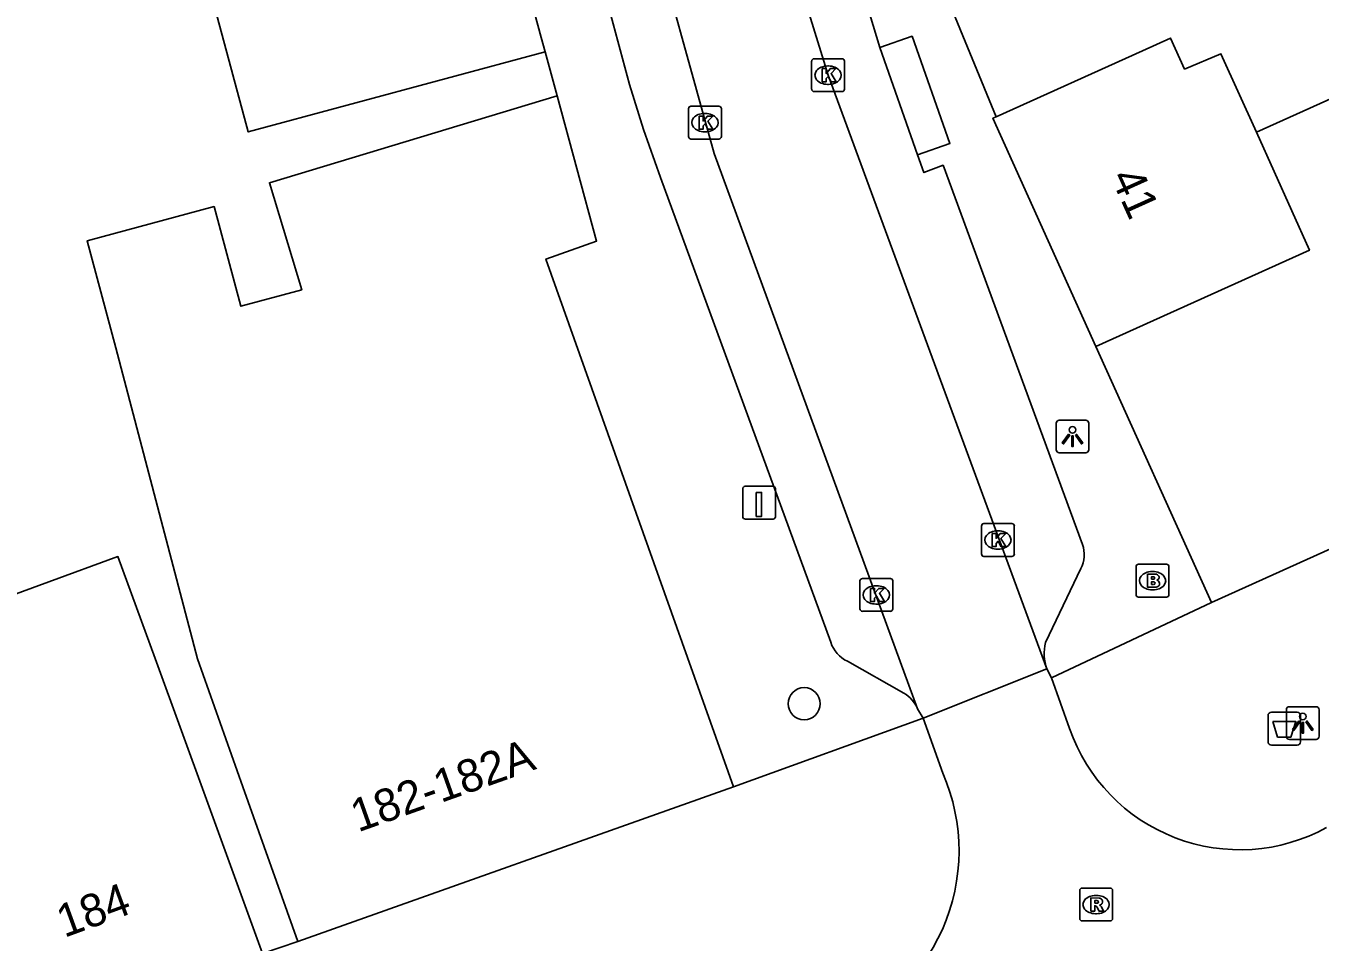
# Model space of a CAD drawing. Extents: x 159265 to 160143, y 383413 to 384319.
# Drawn here: x 159660.87 to 159700.3, y 383590.35 to 383618.26 of the extents above; entities that cross this region are included whole.
import ezdxf

# ---------------------------------------------------------------- set-up
doc = ezdxf.new("R2010")
doc.units = 0
for name, color, linetype in [('IMGEO_Afvalbak', 7, 'Continuous'), ('IMGEO_Boom', 7, 'Continuous'), ('IMGEO_Brandkraan', 7, 'Continuous'), ('IMGEO_Kolk', 7, 'Continuous'), ('IMGEO_Laadpaal', 7, 'Continuous'), ('IMGEO_Lichtpunt', 7, 'Continuous'), ('IMGEO_Pand', 7, 'Continuous'), ('IMGEO_Pand_nummerreeks', 7, 'Continuous'), ('IMGEO_Rijbaan_lokaal_open', 7, 'Continuous'), ('IMGEO_Rioolput', 7, 'Continuous'), ('IMGEO_Voetpad_open', 7, 'Continuous')]:
    doc.layers.add(name, color=color, linetype=linetype)

msp = doc.modelspace()

# ---------------------------------------------------------------- linework, layer by layer
at = {"layer": 'IMGEO_Afvalbak'}
for p, q in [((159698.717, 383596.451), (159698.717, 383597.251)), ((159698.717, 383597.251), (159698.717, 383596.451)), ((159698.817, 383597.351), (159699.607, 383597.351)), ((159699.607, 383597.351), (159698.817, 383597.351)), ((159699.707, 383597.251), (159699.707, 383596.451)), ((159699.707, 383596.451), (159699.707, 383597.251)), ((159699.607, 383596.351), (159698.817, 383596.351)), ((159698.817, 383596.351), (159699.607, 383596.351))]:
    msp.add_line(p, q, dxfattribs=at)
msp.add_lwpolyline([(159698.86, 383597.065), (159699.564, 383597.065), (159699.415, 383596.595), (159699.009, 383596.595), (159698.86, 383597.065)], dxfattribs=at)
for centre, start, end in [((159698.817, 383597.251), 90, 180), ((159698.817, 383597.251), 90, 180), ((159699.607, 383597.251), 0, 90), ((159699.607, 383597.251), 360, 90), ((159698.817, 383596.451), 180, 270), ((159698.817, 383596.451), 180, 270), ((159699.607, 383596.451), 270, 0), ((159699.607, 383596.451), 270, 0)]:
    msp.add_arc(centre, 0.1, start, end, dxfattribs=at)
at = {"layer": 'IMGEO_Boom'}
msp.add_circle((159684.582, 383597.611), 0.489, dxfattribs=at)
at = {"layer": 'IMGEO_Brandkraan'}
for p, q in [((159694.696, 383600.932), (159694.696, 383601.784)), ((159694.771, 383601.858), (159695.623, 383601.858)), ((159695.697, 383601.784), (159695.697, 383600.932)), ((159695.184, 383601.638), (159695.209, 383601.638)), ((159695.207, 383601.078), (159695.182, 383601.078)), ((159695.623, 383600.858), (159694.771, 383600.858))]:
    msp.add_line(p, q, dxfattribs=at)
for points in [[(159694.696, 383600.932), (159694.696, 383601.784)], [(159694.771, 383601.858), (159695.623, 383601.858)], [(159695.697, 383601.784), (159695.697, 383600.932)], [(159695.044, 383601.558), (159695.044, 383601.158), (159695.257, 383601.158)], [(159695.275, 383601.558), (159695.044, 383601.558)], [(159695.223, 383601.477), (159695.169, 383601.477), (159695.169, 383601.401)], [(159695.169, 383601.401), (159695.222, 383601.401)], [(159695.231, 383601.325), (159695.169, 383601.325), (159695.169, 383601.244)], [(159695.169, 383601.244), (159695.231, 383601.244)], [(159695.623, 383600.858), (159694.771, 383600.858)]]:
    msp.add_lwpolyline(points, dxfattribs=at)
for centre, radius, start, end in [((159694.773, 383601.782), 0.0765, 91.552, 178.448), ((159694.773, 383601.782), 0.0765, 91.552, 178.448), ((159695.621, 383601.782), 0.0765, 1.552, 88.448), ((159695.621, 383601.782), 0.0765, 1.552, 88.448), ((159695.224, 383601.439), 0.0379, 267.8285, 90.9355), ((159695.232, 383601.284), 0.0404, 269.8759, 90.5077), ((159695.279, 383601.413), 0.145, 59.4692, 91.5367), ((159695.304, 383601.46), 0.0922, 285.5137, 58.1501), ((159695.309, 383601.268), 0.105, 301.3115, 78.989), ((159694.773, 383600.934), 0.0765, 181.552, 268.448), ((159694.773, 383600.934), 0.0765, 181.552, 268.448), ((159695.263, 383601.409), 0.251, 268.6676, 293.5347), ((159695.621, 383600.934), 0.0765, 271.552, 358.448), ((159695.621, 383600.934), 0.0765, 271.552, 358.448)]:
    msp.add_arc(centre, radius, start, end, dxfattribs=at)
for centre, major_axis, ratio, start_param, end_param in [((159695.183, 383601.358), (-0.387, 0.002), 0.722429, 4.712389, 7.853982), ((159695.208, 383601.358), (-0.39, 0.002), 0.717154, 1.570796, 4.712389)]:
    msp.add_ellipse(centre, major_axis=major_axis, ratio=ratio, start_param=start_param, end_param=end_param, dxfattribs=at)
at = {"layer": 'IMGEO_Kolk'}
for p, q in [((159684.811, 383616.332), (159684.811, 383617.184)), ((159684.886, 383617.258), (159685.738, 383617.258)), ((159685.812, 383617.184), (159685.812, 383616.332)), ((159685.299, 383617.038), (159685.324, 383617.038)), ((159685.322, 383616.478), (159685.297, 383616.478)), ((159685.738, 383616.258), (159684.886, 383616.258)), ((159681.059, 383614.887), (159681.059, 383615.739)), ((159681.134, 383615.813), (159681.986, 383615.813)), ((159681.547, 383615.593), (159681.572, 383615.593)), ((159682.06, 383615.739), (159682.06, 383614.887)), ((159681.986, 383614.813), (159681.134, 383614.813)), ((159681.57, 383615.033), (159681.545, 383615.033)), ((159689.985, 383602.172), (159689.985, 383603.024)), ((159690.06, 383603.098), (159690.912, 383603.098)), ((159690.986, 383603.024), (159690.986, 383602.172)), ((159690.473, 383602.878), (159690.498, 383602.878)), ((159690.496, 383602.318), (159690.471, 383602.318)), ((159690.912, 383602.098), (159690.06, 383602.098)), ((159686.282, 383600.499), (159686.282, 383601.351)), ((159686.357, 383601.425), (159687.209, 383601.425)), ((159687.283, 383601.351), (159687.283, 383600.499)), ((159686.77, 383601.205), (159686.795, 383601.205)), ((159686.793, 383600.645), (159686.768, 383600.645)), ((159687.209, 383600.425), (159686.357, 383600.425))]:
    msp.add_line(p, q, dxfattribs=at)
for points in [[(159684.811, 383616.332), (159684.811, 383617.184)], [(159684.886, 383617.258), (159685.738, 383617.258)], [(159685.812, 383617.184), (159685.812, 383616.332)], [(159685.132, 383616.958), (159685.255, 383616.958), (159685.255, 383616.807), (159685.385, 383616.958), (159685.549, 383616.958), (159685.403, 383616.807), (159685.556, 383616.558), (159685.404, 383616.558), (159685.319, 383616.722), (159685.255, 383616.655), (159685.255, 383616.558), (159685.132, 383616.558), (159685.132, 383616.958)], [(159685.738, 383616.258), (159684.886, 383616.258)], [(159681.059, 383614.887), (159681.059, 383615.739)], [(159681.134, 383615.813), (159681.986, 383615.813)], [(159681.38, 383615.513), (159681.503, 383615.513), (159681.503, 383615.362), (159681.633, 383615.513), (159681.797, 383615.513), (159681.651, 383615.362), (159681.804, 383615.113), (159681.652, 383615.113), (159681.567, 383615.277), (159681.503, 383615.21), (159681.503, 383615.113), (159681.38, 383615.113), (159681.38, 383615.513)], [(159682.06, 383615.739), (159682.06, 383614.887)], [(159681.986, 383614.813), (159681.134, 383614.813)], [(159689.985, 383602.172), (159689.985, 383603.024)], [(159690.06, 383603.098), (159690.912, 383603.098)], [(159690.986, 383603.024), (159690.986, 383602.172)], [(159690.306, 383602.798), (159690.429, 383602.798), (159690.429, 383602.647), (159690.559, 383602.798), (159690.723, 383602.798), (159690.577, 383602.647), (159690.73, 383602.398), (159690.578, 383602.398), (159690.493, 383602.562), (159690.429, 383602.495), (159690.429, 383602.398), (159690.306, 383602.398), (159690.306, 383602.798)], [(159690.912, 383602.098), (159690.06, 383602.098)], [(159686.282, 383600.499), (159686.282, 383601.351)], [(159686.357, 383601.425), (159687.209, 383601.425)], [(159687.283, 383601.351), (159687.283, 383600.499)], [(159686.603, 383601.125), (159686.726, 383601.125), (159686.726, 383600.974), (159686.856, 383601.125), (159687.02, 383601.125), (159686.874, 383600.974), (159687.027, 383600.725), (159686.875, 383600.725), (159686.79, 383600.889), (159686.726, 383600.822), (159686.726, 383600.725), (159686.603, 383600.725), (159686.603, 383601.125)], [(159687.209, 383600.425), (159686.357, 383600.425)]]:
    msp.add_lwpolyline(points, dxfattribs=at)
for centre, start, end in [((159684.888, 383617.182), 91.552, 178.448), ((159684.888, 383617.182), 91.552, 178.448), ((159685.736, 383617.182), 1.552, 88.448), ((159685.736, 383617.182), 1.552, 88.448), ((159684.888, 383616.334), 181.552, 268.448), ((159684.888, 383616.334), 181.552, 268.448), ((159685.736, 383616.334), 271.552, 358.448), ((159685.736, 383616.334), 271.552, 358.448), ((159681.136, 383615.737), 91.552, 178.448), ((159681.136, 383615.737), 91.552, 178.448), ((159681.984, 383615.737), 1.552, 88.448), ((159681.984, 383615.737), 1.552, 88.448), ((159681.136, 383614.889), 181.552, 268.448), ((159681.136, 383614.889), 181.552, 268.448), ((159681.984, 383614.889), 271.552, 358.448), ((159681.984, 383614.889), 271.552, 358.448), ((159690.062, 383603.022), 91.552, 178.448), ((159690.062, 383603.022), 91.552, 178.448), ((159690.91, 383603.022), 1.552, 88.448), ((159690.91, 383603.022), 1.552, 88.448), ((159690.062, 383602.174), 181.552, 268.448), ((159690.062, 383602.174), 181.552, 268.448), ((159690.91, 383602.174), 271.552, 358.448), ((159690.91, 383602.174), 271.552, 358.448), ((159686.359, 383601.349), 91.552, 178.448), ((159686.359, 383601.349), 91.552, 178.448), ((159687.207, 383601.349), 1.552, 88.448), ((159687.207, 383601.349), 1.552, 88.448), ((159686.359, 383600.501), 181.552, 268.448), ((159686.359, 383600.501), 181.552, 268.448), ((159687.207, 383600.501), 271.552, 358.448), ((159687.207, 383600.501), 271.552, 358.448)]:
    msp.add_arc(centre, 0.0765, start, end, dxfattribs=at)
for centre, major_axis, ratio, start_param, end_param in [((159685.298, 383616.758), (-0.387, 0.002), 0.722429, 4.712389, 7.853982), ((159685.323, 383616.758), (-0.39, 0.002), 0.717154, 1.570796, 4.712389), ((159681.546, 383615.313), (-0.387, 0.002), 0.722429, 4.712389, 7.853982), ((159681.571, 383615.313), (-0.39, 0.002), 0.717154, 1.570796, 4.712389), ((159690.472, 383602.598), (-0.387, 0.002), 0.722429, 4.712389, 7.853982), ((159690.497, 383602.598), (-0.39, 0.002), 0.717154, 1.570796, 4.712389), ((159686.769, 383600.925), (-0.387, 0.002), 0.722429, 4.712389, 7.853982), ((159686.794, 383600.925), (-0.39, 0.002), 0.717154, 1.570796, 4.712389)]:
    msp.add_ellipse(centre, major_axis=major_axis, ratio=ratio, start_param=start_param, end_param=end_param, dxfattribs=at)
at = {"layer": 'IMGEO_Laadpaal'}
for p, q in [((159682.71, 383604.152), (159682.71, 383603.311)), ((159682.71, 383604.152), (159682.71, 383603.311)), ((159683.626, 383604.236), (159682.785, 383604.236)), ((159683.626, 383604.236), (159682.785, 383604.236)), ((159683.71, 383603.32), (159683.71, 383604.161)), ((159683.71, 383603.32), (159683.71, 383604.161)), ((159682.794, 383603.236), (159683.635, 383603.236)), ((159682.794, 383603.236), (159683.635, 383603.236))]:
    msp.add_line(p, q, dxfattribs=at)
msp.add_lwpolyline([(159683.125, 383604.049), (159683.285, 383604.049), (159683.285, 383603.316), (159683.125, 383603.316), (159683.125, 383604.049)], dxfattribs=at)
for centre, start, end in [((159682.788, 383604.158), 92.4484, 184.2845), ((159682.788, 383604.158), 92.4484, 184.2845), ((159683.632, 383604.158), 2.4484, 94.2845), ((159683.632, 383604.158), 2.4484, 94.2845), ((159682.788, 383603.314), 182.4484, 274.2845), ((159682.788, 383603.314), 182.4484, 274.2845), ((159683.632, 383603.314), 272.4484, 4.2845), ((159683.632, 383603.314), 272.4484, 4.2845)]:
    msp.add_arc(centre, 0.0779, start, end, dxfattribs=at)
at = {"layer": 'IMGEO_Lichtpunt'}
for p, q in [((159692.26, 383606.153), (159692.26, 383605.346)), ((159692.26, 383606.153), (159692.26, 383605.346)), ((159693.162, 383606.248), (159692.354, 383606.248)), ((159693.162, 383606.248), (159692.354, 383606.248)), ((159693.256, 383605.346), (159693.256, 383606.153)), ((159693.256, 383605.346), (159693.256, 383606.153)), ((159692.354, 383605.252), (159693.162, 383605.252)), ((159692.354, 383605.252), (159693.162, 383605.252)), ((159699.277, 383597.424), (159699.277, 383596.617)), ((159699.277, 383597.424), (159699.277, 383596.617)), ((159700.179, 383597.519), (159699.371, 383597.519)), ((159700.179, 383597.519), (159699.371, 383597.519)), ((159700.273, 383596.617), (159700.273, 383597.424)), ((159700.273, 383596.617), (159700.273, 383597.424)), ((159699.371, 383596.523), (159700.179, 383596.523)), ((159699.371, 383596.523), (159700.179, 383596.523))]:
    msp.add_line(p, q, dxfattribs=at)
for points in [[(159692.634, 383605.817), (159692.673, 383605.789), (159692.485, 383605.527), (159692.447, 383605.554), (159692.634, 383605.817)], [(159692.736, 383605.769), (159692.783, 383605.769), (159692.783, 383605.447), (159692.736, 383605.447), (159692.736, 383605.769)], [(159692.846, 383605.789), (159692.884, 383605.816), (159693.071, 383605.554), (159693.032, 383605.526), (159692.846, 383605.789)], [(159699.651, 383597.088), (159699.69, 383597.06), (159699.502, 383596.798), (159699.464, 383596.825), (159699.651, 383597.088)], [(159699.753, 383597.04), (159699.8, 383597.04), (159699.8, 383596.718), (159699.753, 383596.718), (159699.753, 383597.04)], [(159699.863, 383597.06), (159699.901, 383597.087), (159700.088, 383596.825), (159700.049, 383596.797), (159699.863, 383597.06)]]:
    msp.add_lwpolyline(points, dxfattribs=at)
for centre in [(159692.759, 383605.951), (159699.776, 383597.222)]:
    msp.add_circle(centre, 0.0994, dxfattribs=at)
for centre, start, end in [((159692.354, 383606.153), 90, 180), ((159692.354, 383606.153), 90, 180), ((159693.162, 383606.153), 0, 90), ((159693.162, 383606.153), 0, 90), ((159692.354, 383605.346), 180, 270), ((159692.354, 383605.346), 180, 270), ((159693.162, 383605.346), 270, 0), ((159693.162, 383605.346), 270, 360), ((159699.371, 383597.424), 90, 180), ((159699.371, 383597.424), 90, 180), ((159700.179, 383597.424), 0, 90), ((159700.179, 383597.424), 0, 90), ((159699.371, 383596.617), 180, 270), ((159699.371, 383596.617), 180, 270), ((159700.179, 383596.617), 270, 0), ((159700.179, 383596.617), 270, 360)]:
    msp.add_arc(centre, 0.0946, start, end, dxfattribs=at)
at = {"layer": 'IMGEO_Pand'}
for points in [[(159676.687, 383617.473), (159676.571, 383617.906), (159675.208, 383622.953)], [(159666.165, 383620.512), (159667.644, 383615.032), (159676.687, 383617.473)], [(159690.437, 383615.491), (159694.892, 383617.5), (159695.748, 383617.886), (159696.174, 383616.943), (159697.283, 383617.412), (159698.36, 383615.02)], [(159698.36, 383615.02), (159701.723, 383616.537), (159703.995, 383617.562)], [(159677.06, 383616.128), (159668.291, 383613.481), (159669.275, 383610.221), (159667.419, 383609.721), (159666.603, 383612.754), (159662.734, 383611.712), (159663.61, 383608.456), (159666.097, 383598.98), (159667.484, 383595.075), (159669.157, 383590.363)], [(159682.426, 383595.075), (159676.716, 383611.158), (159678.26, 383611.703), (159677.06, 383616.128)], [(159693.47, 383608.493), (159690.334, 383615.444), (159690.437, 383615.491)], [(159693.47, 383608.493), (159699.979, 383611.423), (159698.36, 383615.02)], [(159696.989, 383600.693), (159693.47, 383608.493)], [(159709.13, 383606.17), (159696.989, 383600.693)], [(159668.084, 383589.996), (159666.371, 383594.694), (159664.805, 383598.986), (159663.673, 383602.09), (159659.461, 383600.554), (159658.136, 383604.189), (159654.911, 383603.013)], [(159669.157, 383590.363), (159682.426, 383595.075)]]:
    msp.add_lwpolyline(points, dxfattribs=at)
at = {"layer": 'IMGEO_Rijbaan_lokaal_open'}
for points in [[(159691.977, 383598.671), (159685.312, 383616.758), (159683.923, 383621.261), (159677.362, 383645.771)], [(159688.04, 383597.458), (159681.837, 383614.368), (159673.428, 383644.681)], [(159691.977, 383598.671), (159688.204, 383597.17)], [(159692.114, 383598.402), (159691.977, 383598.671)], [(159692.671, 383596.852), (159692.114, 383598.402)], [(159688.204, 383597.17), (159688.04, 383597.458)], [(159688.204, 383597.17), (159688.804, 383595.494)]]:
    msp.add_lwpolyline(points, dxfattribs=at)
for centre, radius, start, end in [((159697.86, 383598.652), 5.492, 199.1276, 298.7631), ((159683.408, 383593.125), 5.893, 288.3963, 23.7054)]:
    msp.add_arc(centre, radius, start, end, dxfattribs=at)
at = {"layer": 'IMGEO_Rioolput'}
for p, q in [((159692.978, 383591.066), (159692.978, 383591.918)), ((159693.053, 383591.992), (159693.905, 383591.992)), ((159693.979, 383591.918), (159693.979, 383591.066)), ((159693.466, 383591.772), (159693.491, 383591.772)), ((159693.489, 383591.212), (159693.464, 383591.212)), ((159693.905, 383590.992), (159693.053, 383590.992))]:
    msp.add_line(p, q, dxfattribs=at)
for points in [[(159692.978, 383591.066), (159692.978, 383591.918)], [(159693.053, 383591.992), (159693.905, 383591.992)], [(159693.979, 383591.918), (159693.979, 383591.066)], [(159693.567, 383591.69), (159693.315, 383591.692), (159693.315, 383591.292)], [(159693.493, 383591.611), (159693.439, 383591.611), (159693.439, 383591.53)], [(159693.439, 383591.53), (159693.491, 383591.53)], [(159693.315, 383591.292), (159693.439, 383591.292), (159693.439, 383591.454), (159693.45, 383591.454)], [(159693.497, 383591.425), (159693.568, 383591.292), (159693.708, 383591.292), (159693.643, 383591.418)], [(159693.905, 383590.992), (159693.053, 383590.992)]]:
    msp.add_lwpolyline(points, dxfattribs=at)
for centre, radius, start, end in [((159693.055, 383591.916), 0.0765, 91.552, 178.448), ((159693.055, 383591.916), 0.0765, 91.552, 178.448), ((159693.903, 383591.916), 0.0765, 1.552, 88.448), ((159693.903, 383591.916), 0.0765, 1.552, 88.448), ((159693.475, 383591.719), 0.19, 274.7715, 282.9687), ((159693.499, 383591.515), 0.0964, 77.0061, 93.1865), ((159693.513, 383591.572), 0.0378, 276.6634, 79.6772), ((159693.566, 383591.58), 0.109, 350.3612, 89.416), ((159693.564, 383591.58), 0.112, 277.5842, 350.9817), ((159693.548, 383591.365), 0.108, 29.5134, 73.7905), ((159693.055, 383591.068), 0.0765, 181.552, 268.448), ((159693.055, 383591.068), 0.0765, 181.552, 268.448), ((159693.449, 383591.401), 0.0533, 26.0293, 88.6989), ((159693.903, 383591.068), 0.0765, 271.552, 358.448), ((159693.903, 383591.068), 0.0765, 271.552, 358.448)]:
    msp.add_arc(centre, radius, start, end, dxfattribs=at)
for centre, major_axis, ratio, start_param, end_param in [((159693.465, 383591.492), (-0.387, 0.002), 0.722429, 4.712389, 7.853982), ((159693.49, 383591.492), (-0.39, 0.002), 0.717154, 1.570796, 4.712389)]:
    msp.add_ellipse(centre, major_axis=major_axis, ratio=ratio, start_param=start_param, end_param=end_param, dxfattribs=at)
at = {"layer": 'IMGEO_Voetpad_open'}
for points in [[(159687.395, 383623.878), (159688.975, 383619.041), (159690.437, 383615.491)], [(159685.195, 383623.453), (159685.869, 383620.959), (159686.892, 383617.599)], [(159678.621, 383618.855), (159679.265, 383616.478), (159679.683, 383615.1), (159680.209, 383613.64), (159685.394, 383599.482)], [(159686.892, 383617.599), (159687.873, 383617.944), (159689.022, 383614.678), (159688.041, 383614.333)], [(159686.892, 383617.599), (159688.041, 383614.333)], [(159677.06, 383616.128), (159676.687, 383617.473)], [(159688.041, 383614.333), (159688.233, 383613.793), (159688.816, 383614.013), (159693.06, 383602.465)], [(159693.008, 383601.726), (159691.933, 383599.476)], [(159696.989, 383600.693), (159692.114, 383598.402)], [(159685.902, 383598.905), (159687.619, 383597.934)], [(159688.204, 383597.17), (159682.426, 383595.075)], [(159669.157, 383590.363), (159668.084, 383589.996)]]:
    msp.add_lwpolyline(points, dxfattribs=at)
for centre, radius, start, end in [((159692.232, 383602.152), 0.886, 331.2501, 20.6999), ((159686.314, 383599.779), 0.966, 197.9256, 244.7968), ((159693.4, 383599.152), 1.502, 167.5589, 198.6982), ((159687.113, 383597.062), 1.008, 23.1256, 59.857)]:
    msp.add_arc(centre, radius, start, end, dxfattribs=at)

# ---------------------------------------------------------------- texts
at = {"layer": 'IMGEO_Pand_nummerreeks'}
for s, rotation, p in [('41', 294.2817, (159693.906, 383613.655)), ('182-182A', 19.5493, (159670.991, 383593.688)), ('184', 20.0342, (159662.039, 383590.474))]:
    msp.add_text(s, height=1, rotation=rotation, dxfattribs=at).set_placement(p)

doc.saveas('drawing.dxf')
